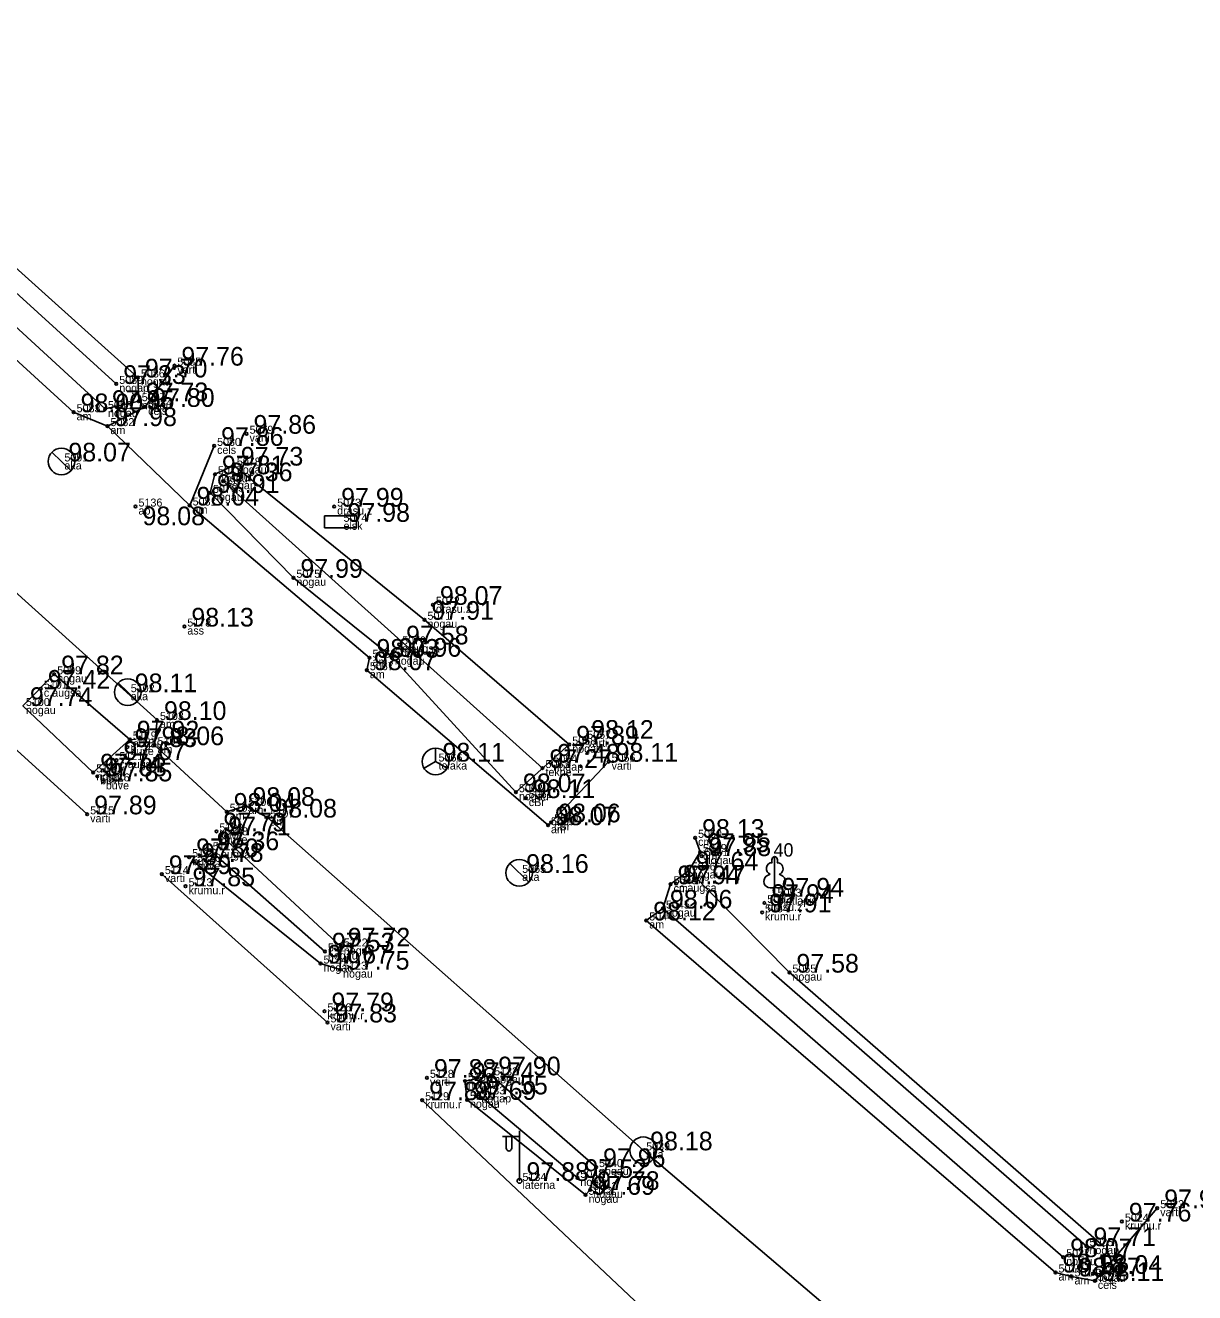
# Model space of a CAD drawing. Extents: x 614911 to 615803, y 262110 to 264311.
# Drawn here: x 615280.34 to 615324.16, y 264097.55 to 264145.05 of the extents above; entities that cross this region are included whole.
import ezdxf

# ---------------------------------------------------------------- set-up
doc = ezdxf.new("R2010")
doc.units = 0
for name, color, linetype in [('Default', 7, 'Continuous'), ('Level 1', 7, 'Continuous'), ('Level 12', 7, 'Continuous'), ('Level 18', 7, 'Continuous'), ('Level 31', 7, 'Continuous'), ('Level 35', 7, 'Continuous'), ('Level 37', 7, 'Continuous'), ('Level 44', 7, 'Continuous'), ('Level 49', 7, 'Continuous'), ('Level 53', 7, 'Continuous'), ('Level 54', 7, 'Continuous'), ('Level 57', 7, 'Continuous'), ('Level 58', 7, 'Continuous')]:
    doc.layers.add(name, color=color, linetype=linetype)

msp = doc.modelspace()

# ---------------------------------------------------------------- linework, layer by layer
at = {"layer": 'Default'}
msp.add_line((615287.681, 264114.687), (615292.162, 264110.522), dxfattribs=at)
msp.add_lwpolyline([(615292.162, 264110.522), (615292.135, 264109.655), (615291.402, 264109.883), (615286.664, 264113.694)], dxfattribs=at)
at = {"layer": 'Level 1'}
for p, q in [((615308.421, 264112.739), (615308.421, 264112.392)), ((615308.421, 264112.392), (615308.621, 264112.392))]:
    msp.add_line(p, q, dxfattribs=at)
for points in [[(615308.421, 264113.892), (615308.421, 264112.739)], [(615308.511, 264113.66), (615308.51, 264113.661)]]:
    msp.add_lwpolyline(points, dxfattribs=at)
for centre, major_axis, ratio, start_param, end_param in [((615308.293, 264113.447), (-0.039, -0.212), 0.861323, 3.141593, 6.283185), ((615308.421, 264113.742), (0, -0.15), 0.707107, 3.14537, 5.287485), ((615308.421, 264113.742), (0, -0.15), 0.707107, 0.995701, 3.137816), ((615308.549, 264113.447), (0.039, -0.212), 0.861323, 0, 3.141593), ((615308.331, 264112.985), (0.307, 0.095), 0.814445, 1.570796, 4.752015), ((615308.511, 264112.985), (-0.307, 0.095), 0.814445, 1.531171, 4.712389)]:
    msp.add_ellipse(centre, major_axis=major_axis, ratio=ratio, start_param=start_param, end_param=end_param, dxfattribs=at)
at = {"layer": 'Level 12'}
for p, q in [((615281.333, 264129.051), (615282.051, 264128.355)), ((615283.819, 264120.402), (615284.537, 264119.706)), ((615298.49, 264113.629), (615299.208, 264112.933)), ((615303.136, 264103.23), (615303.854, 264102.534))]:
    msp.add_line(p, q, dxfattribs=at)
for centre in [(615281.692, 264128.703), (615284.178, 264120.054), (615298.849, 264113.281), (615303.495, 264102.882)]:
    msp.add_circle(centre, 0.5, dxfattribs=at)
at = {"layer": 'Level 18'}
msp.add_lwpolyline([(615291.551, 264126.666), (615292.751, 264126.666), (615292.751, 264126.216), (615291.551, 264126.216)], close=True, dxfattribs=at)
at = {"layer": 'Level 31'}
for p, q in [((615272.353, 264141.969), (615283.748, 264131.609)), ((615299.72, 264117.211), (615287.749, 264127.961)), ((615291.568, 264110.335), (615287.251, 264114.13)), ((615305.204, 264113.374), (615308.976, 264109.543)), ((615304.236, 264111.944), (615319.236, 264098.876)), ((615308.308, 264109.57), (615320.108, 264099.29)), ((615308.976, 264109.543), (615320.776, 264099.263)), ((615297.317, 264104.977), (615301.029, 264101.847))]:
    msp.add_line(p, q, dxfattribs=at)
for points in [[(615272.999, 264142.234), (615272.136, 264142.229), (615271.915, 264141.161), (615283.324, 264130.67), (615284.59, 264130.961), (615284.56, 264131.851)], [(615300.724, 264118.09), (615298.727, 264116.304), (615294.073, 264121.383), (615290.386, 264124.343), (615287.26, 264127.523), (615287.446, 264128.222), (615288.153, 264128.548), (615295.298, 264122.769)], [(615281.422, 264120.724), (615280.25, 264119.537), (615282.882, 264117.046), (615284.254, 264118.283)], [(615296.891, 264104.775), (615296.814, 264105.479), (615297.798, 264105.692), (615301.728, 264102.253), (615301.506, 264101.395), (615301.335, 264101.214)]]:
    msp.add_lwpolyline(points, close=True, dxfattribs=at)
at = {"layer": 'Level 35'}
msp.add_line((615285.455, 264113.236), (615291.664, 264107.676), dxfattribs=at)
for points in [[(615263.333, 264132.569), (615270.679, 264126.362), (615282.657, 264115.476)], [(615295.211, 264104.76), (615304.502, 264095.994), (615318.399, 264083.349)]]:
    msp.add_lwpolyline(points, dxfattribs=at)
at = {"layer": 'Level 37'}
for points in [[(615251.734, 264144.277), (615251.633, 264145.05), (615254.814, 264144.913), (615255.586, 264144.369), (615256.375, 264144.483), (615257.281, 264144.058), (615263.551, 264138.488), (615263.475, 264137.458), (615265.76, 264135.377), (615266.557, 264135.576), (615277.526, 264126.006), (615285.274, 264119.013), (615285.183, 264118.067), (615287.886, 264115.573), (615288.589, 264115.79), (615289.414, 264115.354), (615303.495, 264102.882), (615322.466, 264086.723), (615323.2, 264085.839), (615323.53, 264082.321), (615323.007, 264079.949), (615321.29, 264078.33), (615319.981, 264077.036)], [(615283.417, 264130.028), (615282.149, 264130.548), (615271.464, 264140.308), (615270.831, 264141.242), (615273.264, 264143.427)], [(615286.497, 264127.051), (615283.417, 264130.028), (615284.83, 264130.748), (615285.925, 264132.295)], [(615302.199, 264117.448), (615300.049, 264115.175), (615299.927, 264115.069), (615293.139, 264120.879), (615293.237, 264121.346), (615286.497, 264127.051), (615287.413, 264129.287)], [(615322.76, 264100.713), (615320.422, 264097.988), (615319.547, 264098.155), (615318.947, 264098.302), (615303.611, 264111.498), (615304.236, 264111.944), (615304.522, 264112.854), (615305.204, 264113.374), (615305.624, 264114.064), (615305.44, 264114.595)]]:
    msp.add_lwpolyline(points, dxfattribs=at)
at = {"layer": 'Level 44'}
for p, q in [((615298.859, 264101.734), (615298.859, 264103.617)), ((615298.859, 264103.397), (615298.224, 264103.397)), ((615298.359, 264103.397), (615298.359, 264103.005)), ((615298.569, 264103.397), (615298.569, 264103.005))]:
    msp.add_line(p, q, dxfattribs=at)
msp.add_circle((615298.859, 264101.734), 0.09, dxfattribs=at)
msp.add_ellipse((615298.464, 264103.005), major_axis=(0, 0.151), ratio=0.695971, start_param=1.570796, end_param=4.712389, dxfattribs=at)
at = {"layer": 'Level 49'}
for p, q in [((615295.714, 264117.954), (615295.714, 264117.454)), ((615295.281, 264117.204), (615295.714, 264117.454)), ((615295.714, 264117.454), (615296.147, 264117.204))]:
    msp.add_line(p, q, dxfattribs=at)
msp.add_circle((615295.714, 264117.454), 0.5, dxfattribs=at)
at = {"layer": 'Level 57'}
for centre in [(615285.925, 264132.295), (615283.748, 264131.609), (615284.56, 264131.851), (615282.149, 264130.548), (615283.324, 264130.67), (615284.59, 264130.961), (615284.83, 264130.748), (615283.417, 264130.028), (615288.63, 264129.742), (615287.413, 264129.287), (615287.446, 264128.222), (615288.153, 264128.548), (615287.749, 264127.961), (615287.26, 264127.523), (615284.469, 264127.012), (615286.497, 264127.051), (615291.914, 264127.01), (615290.386, 264124.343), (615295.616, 264123.329), (615286.299, 264122.515), (615295.298, 264122.769), (615294.347, 264121.845), (615293.237, 264121.346), (615294.073, 264121.383), (615281.422, 264120.724), (615293.139, 264120.879), (615280.921, 264120.185), (615285.274, 264119.013), (615284.254, 264118.283), (615301.285, 264118.307), (615284.169, 264117.998), (615285.183, 264118.067), (615300.724, 264118.09), (615283.753, 264117.51), (615299.72, 264117.211), (615300.016, 264117.413), (615302.199, 264117.448), (615282.882, 264117.046), (615283.035, 264116.899), (615283.243, 264116.711), (615298.727, 264116.304), (615288.589, 264115.79), (615299.096, 264116.085), (615282.657, 264115.476), (615287.886, 264115.573), (615289.414, 264115.354), (615287.5, 264114.838), (615299.927, 264115.069), (615300.049, 264115.175), (615287.681, 264114.687), (615305.44, 264114.595), (615286.479, 264113.87), (615287.251, 264114.13), (615305.624, 264114.064), (615305.686, 264113.91), (615286.664, 264113.694), (615285.455, 264113.236), (615305.204, 264113.374), (615286.344, 264112.78), (615304.522, 264112.854), (615304.727, 264112.877), (615308.035, 264112.154), (615303.611, 264111.498), (615304.236, 264111.944), (615307.949, 264111.801), (615291.568, 264110.335), (615292.162, 264110.522), (615291.402, 264109.883), (615292.135, 264109.655), (615308.976, 264109.543), (615291.549, 264108.092), (615291.664, 264107.676), (615295.391, 264105.599), (615296.814, 264105.479), (615297.798, 264105.692), (615297.317, 264104.977), (615295.211, 264104.76), (615296.891, 264104.775), (615301.728, 264102.253), (615301.029, 264101.847), (615301.335, 264101.214), (615301.506, 264101.395), (615322.76, 264100.713), (615321.436, 264100.212), (615320.108, 264099.29), (615319.236, 264098.876), (615318.947, 264098.302), (615320.342, 264098.25), (615319.547, 264098.155), (615320.422, 264097.988)]:
    msp.add_circle(centre, 0.05, dxfattribs=at)
at = {"layer": 'Level 58'}
for centre in [(615285.925, 264132.295), (615283.748, 264131.609), (615284.56, 264131.851), (615282.149, 264130.548), (615283.324, 264130.67), (615284.59, 264130.961), (615284.83, 264130.748), (615283.417, 264130.028), (615288.63, 264129.742), (615287.413, 264129.287), (615287.446, 264128.222), (615288.153, 264128.548), (615287.749, 264127.961), (615287.26, 264127.523), (615284.469, 264127.012), (615286.497, 264127.051), (615291.914, 264127.01), (615290.386, 264124.343), (615295.616, 264123.329), (615286.299, 264122.515), (615295.298, 264122.769), (615294.347, 264121.845), (615293.237, 264121.346), (615294.073, 264121.383), (615281.422, 264120.724), (615293.139, 264120.879), (615280.921, 264120.185), (615285.274, 264119.013), (615284.254, 264118.283), (615301.285, 264118.307), (615284.169, 264117.998), (615285.183, 264118.067), (615300.724, 264118.09), (615283.753, 264117.51), (615299.72, 264117.211), (615300.016, 264117.413), (615302.199, 264117.448), (615282.882, 264117.046), (615283.035, 264116.899), (615283.243, 264116.711), (615298.727, 264116.304), (615288.589, 264115.79), (615299.096, 264116.085), (615282.657, 264115.476), (615287.886, 264115.573), (615289.414, 264115.354), (615287.5, 264114.838), (615299.927, 264115.069), (615300.049, 264115.175), (615287.681, 264114.687), (615305.44, 264114.595), (615286.479, 264113.87), (615287.251, 264114.13), (615305.624, 264114.064), (615305.686, 264113.91), (615286.664, 264113.694), (615285.455, 264113.236), (615305.204, 264113.374), (615286.344, 264112.78), (615304.522, 264112.854), (615304.727, 264112.877), (615308.035, 264112.154), (615303.611, 264111.498), (615304.236, 264111.944), (615307.949, 264111.801), (615291.568, 264110.335), (615292.162, 264110.522), (615291.402, 264109.883), (615292.135, 264109.655), (615308.976, 264109.543), (615291.549, 264108.092), (615291.664, 264107.676), (615295.391, 264105.599), (615296.814, 264105.479), (615297.798, 264105.692), (615297.317, 264104.977), (615295.211, 264104.76), (615296.891, 264104.775), (615301.728, 264102.253), (615301.029, 264101.847), (615301.335, 264101.214), (615301.506, 264101.395), (615322.76, 264100.713), (615321.436, 264100.212), (615320.108, 264099.29), (615319.236, 264098.876), (615318.947, 264098.302), (615320.342, 264098.25), (615319.547, 264098.155), (615320.422, 264097.988)]:
    msp.add_circle(centre, 0.05, dxfattribs=at)

# ---------------------------------------------------------------- texts
at = {"layer": 'Level 1'}
msp.add_text(' 40', height=0.5, dxfattribs=at).set_placement((615308.196, 264113.892))
at = {"layer": 'Level 49'}
msp.add_text(' 98.11', height=0.7, dxfattribs=at).set_placement((615295.714, 264117.454))
at = {"layer": 'Level 53'}
for s, p in [(' varti', (615285.925, 264131.995)), (' nogap', (615283.748, 264131.309)), (' nogau', (615284.56, 264131.551)), (' nogau', (615283.324, 264130.37)), (' nogau', (615284.59, 264130.661)), (' cels', (615284.83, 264130.448)), (' am', (615282.149, 264130.248)), (' am', (615283.417, 264129.728)), (' varti', (615288.63, 264129.442)), (' cels', (615287.413, 264128.987)), (' aka', (615281.692, 264128.403)), (' nogau', (615288.153, 264128.248)), (' nogau', (615287.446, 264127.922)), (' nogap', (615287.749, 264127.661)), (' nogau', (615287.26, 264127.223)), (' ap', (615284.469, 264126.712)), (' am', (615286.497, 264126.751)), (' drasu.z', (615291.914, 264126.71)), (' elsk', (615292.151, 264126.141)), (' nogau', (615290.386, 264124.043)), (' drasu.z', (615295.616, 264123.029)), (' nogau', (615295.298, 264122.469)), (' ass', (615286.299, 264122.215)), (' c.augsa', (615294.347, 264121.545)), (' am', (615293.237, 264121.046)), (' nogau', (615294.073, 264121.083)), (' nogau', (615281.422, 264120.424)), (' am', (615293.139, 264120.579)), (' c.augsa', (615280.921, 264119.885)), (' aka', (615284.178, 264119.754)), (' nogau', (615280.25, 264119.237)), (' am', (615285.274, 264118.713)), (' nogau', (615284.254, 264117.983)), (' varti', (615301.285, 264118.007)), (' buve', (615284.169, 264117.698)), (' am', (615285.183, 264117.767)), (' nogau', (615300.724, 264117.79)), (' c.augsa', (615283.753, 264117.21)), (' telaka', (615295.714, 264117.154)), (' nogap', (615300.016, 264117.113)), (' varti', (615302.199, 264117.148)), (' nogau', (615282.882, 264116.746)), (' buve', (615283.035, 264116.599)), (' tekne', (615299.72, 264116.911)), (' buve', (615283.243, 264116.411)), (' nogau', (615298.727, 264116.004)), (' cBr', (615299.096, 264115.785)), (' varti', (615282.657, 264115.176)), (' am', (615287.886, 264115.273)), (' am', (615288.589, 264115.49)), (' am', (615289.414, 264115.054)), (' am', (615299.927, 264114.769)), (' cBr', (615300.049, 264114.875)), (' buve', (615287.5, 264114.538)), (' buve', (615287.681, 264114.387)), (' cm', (615305.44, 264114.295)), (' c.augsa', (615287.251, 264113.83)), (' cm', (615305.624, 264113.764)), (' buve', (615286.479, 264113.57)), (' buve', (615286.664, 264113.394)), (' nogau', (615305.686, 264113.61)), (' varti', (615285.455, 264112.936)), (' aka', (615298.849, 264112.981)), (' nogau', (615305.204, 264113.074)), (' krumu.r', (615286.344, 264112.48)), (' cm', (615304.522, 264112.554)), (' c.augsa', (615304.727, 264112.577)), (' drasu.z', (615308.035, 264111.854)), (' platlapis', (615308.421, 264112.092)), (' nogau', (615304.236, 264111.644)), (' krumu.r', (615307.949, 264111.501)), (' am', (615303.611, 264111.198)), (' nogau', (615291.568, 264110.035)), (' nogau', (615292.162, 264110.222)), (' nogau', (615291.402, 264109.583)), (' nogau', (615292.135, 264109.355)), (' nogau', (615308.976, 264109.243)), (' krumu.r', (615291.549, 264107.792)), (' varti', (615291.664, 264107.376)), (' varti', (615295.391, 264105.299)), (' nogau', (615296.814, 264105.179)), (' nogau', (615297.798, 264105.392)), (' nogap', (615297.317, 264104.677)), (' krumu.r', (615295.211, 264104.46)), (' nogau', (615296.891, 264104.475)), (' aka', (615303.495, 264102.582)), (' nogau', (615301.728, 264101.953)), (' laterna', (615298.859, 264101.434)), (' nogap', (615301.029, 264101.547)), (' nogau', (615301.335, 264100.914)), (' nogau', (615301.506, 264101.095)), (' varti', (615322.76, 264100.413)), (' krumu.r', (615321.436, 264099.912)), (' nogap', (615320.108, 264098.99)), (' nogau', (615319.236, 264098.576)), (' am', (615318.947, 264098.002)), (' am', (615319.547, 264097.855)), (' nogau', (615320.342, 264097.95)), (' cels', (615320.422, 264097.688))]:
    msp.add_text(s, height=0.3, dxfattribs=at).set_placement(p)
at = {"layer": 'Level 54'}
for s, p in [(' 5085', (615285.925, 264132.295)), (' 5086', (615284.56, 264131.851)), (' 5089', (615283.748, 264131.609)), (' 5087', (615284.59, 264130.961)), (' 5084', (615284.83, 264130.748)), (' 5083', (615282.149, 264130.548)), (' 5088', (615283.324, 264130.67)), (' 5082', (615283.417, 264130.028)), (' 5080', (615287.413, 264129.287)), (' 5079', (615288.63, 264129.742)), (' 5091', (615281.692, 264128.703)), (' 5078', (615288.153, 264128.548)), (' 5077', (615287.446, 264128.222)), (' 5090', (615287.749, 264127.961)), (' 5076', (615287.26, 264127.523)), (' 5136', (615284.469, 264127.012)), (' 5081', (615286.497, 264127.051)), (' 5073', (615291.914, 264127.01)), (' 5074', (615292.151, 264126.441)), (' 5075', (615290.386, 264124.343)), (' 5072', (615295.616, 264123.329)), (' 5071', (615295.298, 264122.769)), (' 5178', (615286.299, 264122.515)), (' 5070', (615294.347, 264121.845)), (' 5068', (615293.237, 264121.346)), (' 5069', (615294.073, 264121.383)), (' 5067', (615293.139, 264120.879)), (' 5099', (615281.422, 264120.724)), (' 5101', (615280.921, 264120.185)), (' 5102', (615284.178, 264120.054)), (' 5100', (615280.25, 264119.537)), (' 5103', (615285.274, 264119.013)), (' 5118', (615284.169, 264117.998)), (' 5119', (615284.254, 264118.283)), (' 5104', (615285.183, 264118.067)), (' 5058', (615300.724, 264118.09)), (' 5057', (615301.285, 264118.307)), (' 5121', (615283.753, 264117.51)), (' 5066', (615295.714, 264117.454)), (' 5064', (615300.016, 264117.413)), (' 5056', (615302.199, 264117.448)), (' 5120', (615282.882, 264117.046)), (' 5063', (615299.72, 264117.211)), (' 5117', (615283.035, 264116.899)), (' 5116', (615283.243, 264116.711)), (' 5062', (615298.727, 264116.304)), (' 5061', (615299.096, 264116.085)), (' 5105', (615287.886, 264115.573)), (' 5106', (615288.589, 264115.79)), (' 5115', (615282.657, 264115.476)), (' 5107', (615289.414, 264115.354)), (' 5059', (615299.927, 264115.069)), (' 5060', (615300.049, 264115.175)), (' 5109', (615287.5, 264114.838)), (' 5108', (615287.681, 264114.687)), (' 5050', (615305.44, 264114.595)), (' 5112', (615287.251, 264114.13)), (' 5111', (615286.479, 264113.87)), (' 5110', (615286.664, 264113.694)), (' 5049', (615305.624, 264114.064)), (' 5051', (615305.686, 264113.91)), (' 5114', (615285.455, 264113.236)), (' 5065', (615298.849, 264113.281)), (' 5046', (615305.204, 264113.374)), (' 5113', (615286.344, 264112.78)), (' 5048', (615304.522, 264112.854)), (' 5047', (615304.727, 264112.877)), (' 5053', (615308.421, 264112.392)), (' 5045', (615304.236, 264111.944)), (' 5054', (615307.949, 264111.801)), (' 5052', (615308.035, 264112.154)), (' 5044', (615303.611, 264111.498)), (' 5125', (615291.568, 264110.335)), (' 5122', (615292.162, 264110.522)), (' 5124', (615291.402, 264109.883)), (' 5123', (615292.135, 264109.655)), (' 5055', (615308.976, 264109.543)), (' 5126', (615291.549, 264108.092)), (' 5127', (615291.664, 264107.676)), (' 5128', (615295.391, 264105.599)), (' 5132', (615297.798, 264105.692)), (' 5130', (615296.814, 264105.479)), (' 5129', (615295.211, 264104.76)), (' 5131', (615296.891, 264104.775)), (' 5133', (615297.317, 264104.977)), (' 5039', (615303.495, 264102.882)), (' 5040', (615301.728, 264102.253)), (' 5134', (615298.859, 264101.734)), (' 5043', (615301.029, 264101.847)), (' 5041', (615301.506, 264101.395)), (' 5042', (615301.335, 264101.214)), (' 5023', (615322.76, 264100.713)), (' 5024', (615321.436, 264100.212)), (' 5025', (615320.108, 264099.29)), (' 5027', (615319.236, 264098.876)), (' 5015', (615318.947, 264098.302)), (' 5014', (615319.547, 264098.155)), (' 5026', (615320.342, 264098.25)), (' 5016', (615320.422, 264097.988))]:
    msp.add_text(s, height=0.3, dxfattribs=at).set_placement(p)
at = {"layer": 'Level 58'}
for s, p in [(' 97.76', (615285.925, 264132.295)), (' 97.70', (615284.56, 264131.851)), (' 97.33', (615283.748, 264131.609)), (' 97.73', (615284.59, 264130.961)), (' 98.00', (615282.149, 264130.548)), (' 97.95', (615283.324, 264130.67)), (' 97.80', (615284.83, 264130.748)), (' 97.98', (615283.417, 264130.028)), (' 97.86', (615288.63, 264129.742)), (' 97.86', (615287.413, 264129.287)), (' 98.07', (615281.692, 264128.703)), (' 97.73', (615288.153, 264128.548)), (' 97.81', (615287.446, 264128.222)), (' 97.36', (615287.749, 264127.961)), (' 97.91', (615287.26, 264127.523)), (' 98.04', (615286.497, 264127.051)), (' 97.99', (615291.914, 264127.01)), (' 98.08', (615284.469, 264126.312)), (' 97.98', (615292.151, 264126.441)), (' 97.99', (615290.386, 264124.343)), (' 98.07', (615295.616, 264123.329)), (' 97.91', (615295.298, 264122.769)), (' 98.13', (615286.299, 264122.515)), (' 97.58', (615294.347, 264121.845)), (' 98.03', (615293.237, 264121.346)), (' 97.96', (615294.073, 264121.383)), (' 98.07', (615293.139, 264120.879)), (' 97.82', (615281.422, 264120.724)), (' 97.42', (615280.921, 264120.185)), (' 98.11', (615284.178, 264120.054)), (' 97.74', (615280.25, 264119.537)), (' 98.10', (615285.274, 264119.013)), (' 97.83', (615284.169, 264117.998)), (' 97.92', (615284.254, 264118.283)), (' 98.06', (615285.183, 264118.067)), (' 97.89', (615300.724, 264118.09)), (' 98.12', (615301.285, 264118.307)), (' 97.67', (615283.753, 264117.51)), (' 97.74', (615282.882, 264117.046)), (' 97.27', (615299.72, 264117.211)), (' 97.48', (615300.016, 264117.413)), (' 98.11', (615302.199, 264117.448)), (' 97.83', (615283.035, 264116.899)), (' 97.85', (615283.243, 264116.711)), (' 98.07', (615298.727, 264116.304)), (' 98.11', (615299.096, 264116.085)), (' 98.08', (615288.589, 264115.79)), (' 97.89', (615282.657, 264115.476)), (' 98.04', (615287.886, 264115.573)), (' 98.08', (615289.414, 264115.354)), (' 98.06', (615300.049, 264115.175)), (' 97.79', (615287.5, 264114.838)), (' 97.71', (615287.681, 264114.687)), (' 98.07', (615299.927, 264115.069)), (' 98.13', (615305.44, 264114.595)), (' 97.80', (615286.479, 264113.87)), (' 97.78', (615286.664, 264113.694)), (' 97.36', (615287.251, 264114.13)), (' 97.95', (615305.624, 264114.064)), (' 97.88', (615305.686, 264113.91)), (' 97.89', (615285.455, 264113.236)), (' 98.16', (615298.849, 264113.281)), (' 97.64', (615305.204, 264113.374)), (' 97.85', (615286.344, 264112.78)), (' 97.94', (615304.522, 264112.854)), (' 97.47', (615304.727, 264112.877)), (' 97.94', (615308.421, 264112.392)), (' 98.06', (615304.236, 264111.944)), (' 97.91', (615307.949, 264111.801)), (' 97.94', (615308.035, 264112.154)), (' 98.12', (615303.611, 264111.498)), (' 97.72', (615292.162, 264110.522)), (' 97.67', (615291.402, 264109.883)), (' 97.53', (615291.568, 264110.335)), (' 97.75', (615292.135, 264109.655)), (' 97.58', (615308.976, 264109.543)), (' 97.79', (615291.549, 264108.092)), (' 97.83', (615291.664, 264107.676)), (' 97.90', (615297.798, 264105.692)), (' 97.88', (615295.391, 264105.599)), (' 97.74', (615296.814, 264105.479)), (' 97.88', (615295.211, 264104.76)), (' 97.69', (615296.891, 264104.775)), (' 97.55', (615297.317, 264104.977)), (' 98.18', (615303.495, 264102.882)), (' 97.52', (615301.029, 264101.847)), (' 97.96', (615301.728, 264102.253)), (' 97.88', (615298.859, 264101.734)), (' 97.78', (615301.506, 264101.395)), (' 97.69', (615301.335, 264101.214)), (' 97.90', (615322.76, 264100.713)), (' 97.76', (615321.436, 264100.212)), (' 97.71', (615320.108, 264099.29)), (' 98.07', (615319.236, 264098.876)), (' 98.18', (615318.947, 264098.302)), (' 98.17', (615319.547, 264098.155)), (' 98.04', (615320.342, 264098.25)), (' 98.11', (615320.422, 264097.988))]:
    msp.add_text(s, height=0.7, dxfattribs=at).set_placement(p)

doc.saveas('drawing.dxf')
